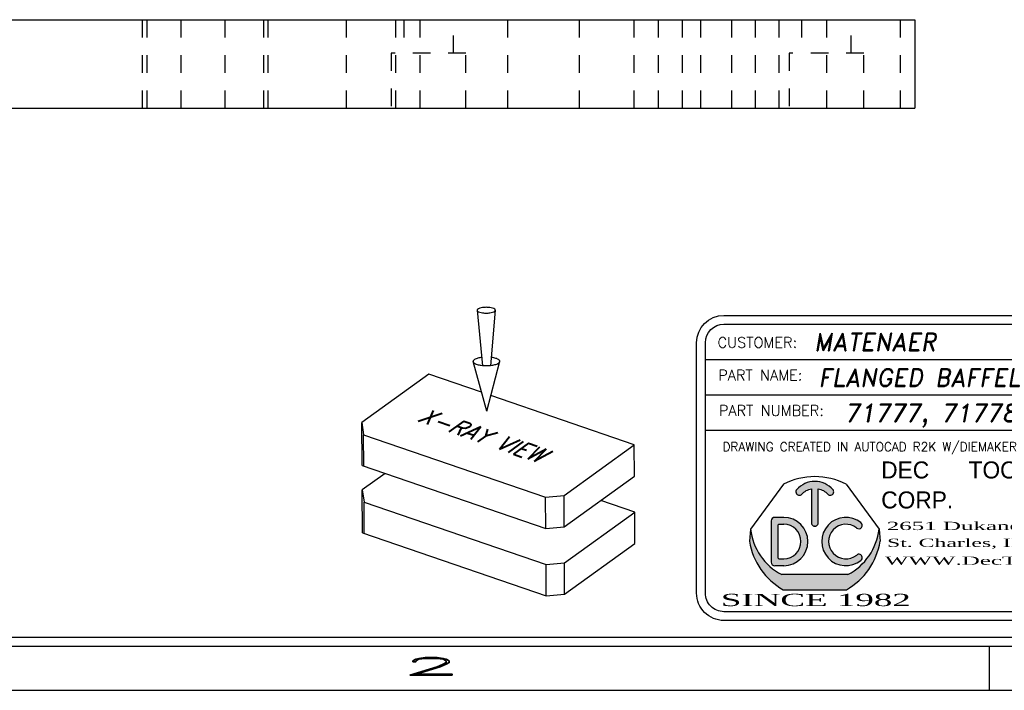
# Model space of a CAD drawing. Header units: inches. Extents: x 220 to 877, y 4 to 174.
# Tile 284 of 656: x 399.37 to 404.94, y 87.75 to 91.55. Entities that reach past the tile are written whole.
import ezdxf
from ezdxf.enums import TextEntityAlignment as Align

# ---------------------------------------------------------------- set-up
doc = ezdxf.new("R2010")
doc.units = ezdxf.units.IN
doc.header["$LTSCALE"] = 0.5
doc.header["$MEASUREMENT"] = 0
doc.linetypes.add('HIDDEN', pattern=[0.22499999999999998, 0.15, -0.075])
for name, color, linetype in [('BORDER', 7, 'Continuous'), ('DSS-M-S', 53, 'Continuous'), ('DST-M-S', 53, 'Continuous'), ('SID-M-D', 42, 'Continuous'), ('SID-M-H', 4, 'HIDDEN'), ('SID-M-S', 105, 'Continuous')]:
    doc.layers.add(name, color=color, linetype=linetype)
doc.styles.add('DARREN', font='dutchi.ttf')
doc.styles.add('PTI', font='romand.shx', dxfattribs={"oblique": 10})
doc.styles.add('R', font='ROMAND.SHX')
doc.styles.add('ROMANS', font='ROMANS.shx', dxfattribs={"height": 0.125})
doc.styles.add('S', font='romans.shx')
doc.styles.add('TITTLE', font='vinet.ttf')

# ---------------------------------------------------------------- blocks, each defined once
blk = doc.blocks.new('*U9')
at = {"layer": 'SID-M-S'}
for p, q in [((-34.00000000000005, -0.2500000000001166), (-1.13242748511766e-14, -0.2499999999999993)), ((-34.00000000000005, -0.3000000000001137), (-1.13242748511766e-14, -0.3)), ((-4.999999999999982, -0.300000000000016), (-4.999999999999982, -0.5500000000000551)), ((-34.00000000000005, -0.550000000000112), (2.886579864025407e-15, -0.55))]:
    blk.add_line(p, q, dxfattribs=at)
at = {"layer": 'SID-M-D', "style": 'R', "width": 4}
blk.add_text('2', height=0.09999999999, dxfattribs=at).set_placement((-8.327455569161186, -0.4642842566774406))
blk = doc.blocks.new('JM_TITTLE_BOX_SID')
at = {"layer": 'SID-M-S'}
h = blk.add_hatch(color=5, dxfattribs=at)
edge = h.paths.add_edge_path()
edge.add_arc((-5.986244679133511, 0.4950859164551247), 0.09767006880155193, 101.536958, 138.1897)
edge.add_arc((-6.073603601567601, 0.5732219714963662), 0.01953401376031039, 138.1897, 318.1897, ccw=False)
edge.add_arc((-5.986244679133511, 0.4950859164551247), 0.1367380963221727, 41.810299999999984, 138.1897, ccw=False)
edge.add_arc((-5.898875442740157, 0.5732104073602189), 0.01953401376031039, -138.1439400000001, 41.85608500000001, ccw=False)
edge.add_arc((-5.986244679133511, 0.4950859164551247), 0.09767006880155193, 41.791991, 78.46304)
edge.add_line((-5.966710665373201, 0.5907825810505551), (-5.966710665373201, 0.3974164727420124))
edge.add_arc((-5.986244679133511, 0.3974139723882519), 0.01953401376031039, -180.0073369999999, 0.0073369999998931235, ccw=False)
edge.add_line((-6.005778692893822, 0.3974164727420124), (-6.005778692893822, 0.5907825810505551))
h = blk.add_hatch(color=5, dxfattribs=at)
h.paths.add_polyline_path([(-6.162050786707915, 0.4286702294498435), (-6.212839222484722, 0.4286702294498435, 0.4142135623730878), (-6.232373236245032, 0.4091362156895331), (-6.232373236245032, 0.1747280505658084, 0.4142135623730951), (-6.212839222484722, 0.155194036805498), (-6.162050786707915, 0.155194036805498, 1)])
h.paths.add_polyline_path([(-6.162050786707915, 0.1942620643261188), (-6.190179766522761, 0.1942620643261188, -0.4142135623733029), (-6.193305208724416, 0.1973875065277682), (-6.193305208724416, 0.3864767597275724, -0.4142135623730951), (-6.190179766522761, 0.3896022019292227), (-6.162050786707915, 0.3896022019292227, -1)], flags=16)
for color, points in [(5, [(-5.725074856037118, 0.3987513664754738, 2.079481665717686), (-5.725054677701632, 0.1851290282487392, 0.9974867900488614), (-5.749474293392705, 0.2156248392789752, -2.078486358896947), (-5.749497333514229, 0.3682578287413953, 0.9974776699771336)]), (44, [(-5.616542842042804, 0.293125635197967), (-5.622835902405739, 0.3623491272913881), (-5.622835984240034, 0.3623492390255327, -0.2467035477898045), (-5.799307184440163, 0.1044056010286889), (-6.173182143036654, 0.1044056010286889, -0.2467035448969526), (-6.349653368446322, 0.3623492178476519), (-6.349653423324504, 0.3623491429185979), (-6.355946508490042, 0.2931255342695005, 0.2250527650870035), (-6.164615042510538, 0.01845576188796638), (-5.807874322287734, 0.01845577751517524, 0.2250528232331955)])]:
    blk.add_hatch(color=color, dxfattribs=at).paths.add_polyline_path(points)
for p, q in [((-3.421997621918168, 1.32165344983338), (-3.421997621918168, 1.52165144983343)), ((-6.604933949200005, 1.32165344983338), (0.1049989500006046, 1.32165344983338)), ((-1.409017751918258, 0.9216574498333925), (-1.409017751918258, 1.32165344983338)), ((-6.604933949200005, 1.121655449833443), (0.1049989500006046, 1.121655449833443)), ((-3.766880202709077, 0.9216574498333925), (-3.766880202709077, 1.121655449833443)), ((-2.922002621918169, 0.6716599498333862), (-2.922002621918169, 1.121655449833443)), ((-6.604933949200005, 0.9216574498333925), (0.1049989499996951, 0.9216574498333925)), ((-4.43498749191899, -0.1049989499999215), (-4.43498749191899, 0.9216574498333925)), ((-2.922002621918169, 0.6716599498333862), (-2.922002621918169, 0.9216574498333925)), ((-1.409017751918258, 0.6716599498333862), (-1.409017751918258, 0.9216574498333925)), ((-4.43498749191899, 0.6716599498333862), (0.1049989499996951, 0.6716599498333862)), ((-6.232373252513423, 0.4091362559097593), (-6.232373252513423, 0.1747280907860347)), ((-6.162050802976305, 0.4286702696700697), (-6.212839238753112, 0.4286702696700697)), ((-6.349653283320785, 0.3623490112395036), (-6.355946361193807, 0.2931254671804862)), ((-6.193305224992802, 0.1973875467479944), (-6.193305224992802, 0.3864767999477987)), ((-6.190179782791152, 0.3896022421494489), (-6.162050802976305, 0.3896022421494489)), ((-5.622835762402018, 0.3623490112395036), (-5.616542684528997, 0.2931254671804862)), ((-6.190179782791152, 0.1942621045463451), (-6.162050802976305, 0.1942621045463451)), ((-6.162050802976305, 0.1551940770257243), (-6.212839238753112, 0.1551940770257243)), ((-5.799306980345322, 0.1044056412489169), (-6.17318206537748, 0.1044056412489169))]:
    blk.add_line(p, q, dxfattribs=at)
at = {"layer": 'SID-M-S', "color": 44}
for p, q in [((-6.163350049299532, 0.6167221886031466), (-6.349653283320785, 0.3623490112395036)), ((-5.809139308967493, 0.6167221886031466), (-5.622835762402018, 0.3623490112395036))]:
    blk.add_line(p, q, dxfattribs=at)
at = {"layer": 'SID-M-S', "linetype": 'Continuous'}
blk.add_line((-6.164614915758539, 0.01845566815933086), (-5.807874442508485, 0.01845566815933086), dxfattribs=at)
at = {"layer": 'SID-M-S'}
for points in [[(1.261213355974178e-13, -0.1549984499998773), (-6.499934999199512, -0.1549984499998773, -0.414213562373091), (-6.654933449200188, 1.163513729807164e-13), (-6.654933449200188, 1.416652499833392, -0.4142135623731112), (-6.499934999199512, 1.571650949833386), (1.261213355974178e-13, 1.571650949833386, -0.4142135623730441), (0.1549984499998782, 1.416652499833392), (0.1549984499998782, 1.163513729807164e-13, -0.4142135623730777)], [(1.261213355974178e-13, -0.1049989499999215), (-6.499934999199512, -0.1049989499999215, -0.4142135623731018), (-6.604933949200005, 1.163513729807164e-13), (-6.604933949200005, 1.416652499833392, -0.4142135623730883), (-6.499934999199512, 1.52165144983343), (1.261213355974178e-13, 1.52165144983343, -0.414213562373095), (0.1049989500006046, 1.416652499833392), (0.1049989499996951, 1.163513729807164e-13, -0.414213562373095)]]:
    blk.add_lwpolyline(points, format="xyb", close=True, dxfattribs=at)
for points in [[(-5.913425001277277, 0.5601760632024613, 1), (-5.884326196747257, 0.5862444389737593, 0.4472140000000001), (-6.088163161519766, 0.5862444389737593)], [(-6.059043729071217, 0.5601991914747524, -0.161305), (-6.005778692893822, 0.5907825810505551), (-6.005778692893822, 0.3974164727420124, 1.000128), (-5.966710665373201, 0.3974164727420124), (-5.966710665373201, 0.5907825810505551, -0.161387), (-5.913425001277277, 0.5601760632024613)]]:
    blk.add_lwpolyline(points, format="xyb", dxfattribs=at)
at = {"layer": 'SID-M-S', "color": 44}
blk.add_arc((-5.986244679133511, 0.2684913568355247), 0.3906802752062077, 63.04274999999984, 116.9573, dxfattribs=at)
at = {"layer": 'SID-M-S'}
for centre, radius, start, end in [((-6.073603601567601, 0.5732219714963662), 0.01953401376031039, 138.1896999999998, 318.1897), ((-6.212839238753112, 0.4091362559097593), 0.01953401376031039, 90.00001999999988, 180), ((-6.162050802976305, 0.291932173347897), 0.1367380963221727, 270, 90), ((-5.810438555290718, 0.291932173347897), 0.1367380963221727, 51.37019699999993, 308.6138100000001), ((-5.737324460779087, 0.3835354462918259), 0.01953401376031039, 231.3559519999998, 51.16382900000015), ((-6.015936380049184, 0.4013226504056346), 0.3359850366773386, 186.6612, 242.0944999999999), ((-6.190179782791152, 0.3864767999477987), 0.003125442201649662, 90, 180), ((-6.162050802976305, 0.291932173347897), 0.09767006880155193, 270, 90), ((-5.810438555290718, 0.291932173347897), 0.09767006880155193, 51.39486399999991, 308.5955999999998), ((-5.95655297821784, 0.4013226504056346), 0.3359850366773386, 297.9055, 353.3388), ((-5.970617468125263, 0.3575664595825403), 0.3906802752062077, 189.494, 240.2271), ((-6.00187189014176, 0.3575664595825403), 0.3906802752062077, 299.7728999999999, 350.506), ((-6.212839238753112, 0.1747280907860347), 0.01953401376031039, 180, 270), ((-6.190179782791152, 0.1973875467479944), 0.003125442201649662, 180, 270), ((-5.737302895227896, 0.2003460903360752), 0.01953401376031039, 308.387747, 128.676102)]:
    blk.add_arc(centre, radius, start, end, dxfattribs=at)
blk.add_point((-5.986244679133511, 0.3778818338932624), dxfattribs=at)
at = {"layer": 'SID-M-D'}
for s, height, style, p in [('CUSTOMER:', 0.0599994, 'ROMANS', (-6.536056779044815, 1.387915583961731)), ('THIS SHEET CONTAINS:', 0.0599994, 'ROMANS', (-3.346844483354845, 1.398983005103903)), ('PART NAME:', 0.0599994, 'ROMANS', (-6.532393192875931, 1.203028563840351)), ('DATE:', 0.0599994, 'ROMANS', (-1.336888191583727, 1.184117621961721)), ('PART NUMBER:', 0.0599994, 'ROMANS', (-6.528821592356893, 1.003030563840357)), ('REV:', 0.0599994, 'ROMANS', (-3.690767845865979, 1.003030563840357)), ('SCALE:', 0.0599994, 'ROMANS', (-2.862737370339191, 0.9841196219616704)), ('DWG NO', 0.0599994, 'ROMANS', (-1.336888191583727, 0.9841196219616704)), ('OF', 0.0599994, 'ROMANS', (-0.6304765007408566, 0.9841196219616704)), ('DRAWING CREATED IN AUTOCAD R2K W/DIEMAKER', 0.04999949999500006, 'R', (-6.508079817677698, 0.8033374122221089)), ('WTD JOB #', 0.0599994, 'ROMANS', (-4.381535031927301, 0.7766631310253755)), ('TOOL #', 0.0599994, 'ROMANS', (-2.868550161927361, 0.7766631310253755)), ('JOB #', 0.0599994, 'ROMANS', (-1.35556529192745, 0.7766631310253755)), ('BUILT BY:', 0.0599994, 'ROMANS', (-4.363988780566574, 0.5573605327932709))]:
    blk.add_text(s, height=height, dxfattribs=dict(at, style=style)).set_placement(p)
at = {"layer": 'SID-M-D', "style": 'PTI', "oblique": 10}
for tag, p in [('CUSTOMER', (-5.990553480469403, 1.371591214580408)), ('DIEDATAINFO', (-2.18746001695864, 1.371591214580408)), ('PARTDESCRIPTION', (-5.966376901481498, 1.169693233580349)), ('00-00-00', (-1.009105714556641, 1.167793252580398)), ('PARTNUMBER', (-5.81595049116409, 0.9696952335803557)), ('REV', (-3.360356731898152, 0.9696952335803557)), ('SCALE', (-2.520436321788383, 0.9677952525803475)), ('SH', (-0.8571950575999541, 0.9677952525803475)), ('SHX', (-0.4057438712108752, 0.9677952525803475)), ('WTD', (-3.839149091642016, 0.7480887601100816)), ('TOOL', (-2.472915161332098, 0.7480887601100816)), ('JOB', (-0.9225366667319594, 0.7480887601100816))]:
    blk.add_attdef(tag, p, '', height=0.09999900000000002, dxfattribs=at)
blk.add_attdef('BUILT', text='', height=0.2499630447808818, dxfattribs=at).set_placement((-2.336101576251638, 0.2076912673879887), align=Align.CENTER)
at = {"layer": 'SID-M-S', "color": 44, "style": 'TITTLE'}
for s, p in [('DEC', (-5.610695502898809, 0.6488078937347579)), ('TOOL', (-5.116590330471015, 0.6488078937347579)), ('CORP.', (-5.610695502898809, 0.4791041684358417))]:
    blk.add_text(s, height=0.09613037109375, dxfattribs=at).set_placement(p)
at = {"layer": 'SID-M-S', "color": 44, "style": 'DARREN'}
for s, height, width, p in [('2651 Dukane Drive', 0.04671936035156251, 2, (-5.579307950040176, 0.356817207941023)), ('St. Charles, IL. 60174', 0.04671936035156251, 1.9, (-5.577648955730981, 0.2612505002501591)), ('WWW.DecTool.Com', 0.04671936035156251, 2, (-5.590066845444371, 0.1603595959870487)), ('SINCE 1982', 0.06921386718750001, 2, (-6.517871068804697, -0.07335393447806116))]:
    blk.add_text(s, height=height, dxfattribs=dict(at, width=width)).set_placement(p)
blk = doc.blocks.new('DMBLK003')
at = {"layer": 'DSS-M-S', "color": 7}
for p, q in [((-2.257677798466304, 3.372395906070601), (-2.197527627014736, 2.743365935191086)), ((-2.052454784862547, 3.373592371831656), (-2.105266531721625, 2.743903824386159)), ((-2.148400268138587, 2.229608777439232), (-2.302836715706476, 2.792818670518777)), ((-2.148400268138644, 2.229608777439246), (-2.000541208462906, 2.794581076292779)), ((-2.803260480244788, 2.648749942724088), (-3.561599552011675, 2.100536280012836)), ((-2.207174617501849, 2.443951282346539), (-2.803260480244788, 2.648749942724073)), ((-0.4799575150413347, 1.850527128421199), (-2.101781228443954, 2.407741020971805)), ((-3.558772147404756, 1.615567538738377), (-3.561599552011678, 2.100536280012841)), ((-3.561599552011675, 2.100536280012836), (-3.541300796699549, 1.963918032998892)), ((-3.541300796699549, 1.963918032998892), (-1.482980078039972, 1.256735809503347)), ((-3.539230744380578, 1.608853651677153), (-3.541300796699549, 1.963918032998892)), ((-1.274181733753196, 1.276371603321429), (-0.4799575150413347, 1.850527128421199)), ((-0.4778874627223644, 1.495462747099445), (-0.4799575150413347, 1.850527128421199)), ((-3.558772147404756, 1.615567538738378), (-1.480910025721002, 0.9016714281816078)), ((-3.297832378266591, 1.525915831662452), (-3.557156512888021, 1.338446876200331)), ((-1.272111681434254, 0.9213072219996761), (-0.4778874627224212, 1.495462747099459)), ((-3.554329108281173, 0.8534781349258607), (-3.557156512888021, 1.338446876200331)), ((-3.557156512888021, 1.338446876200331), (-3.536857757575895, 1.20182862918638)), ((-1.482980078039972, 1.256735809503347), (-1.274181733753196, 1.276371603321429)), ((-1.48091002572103, 0.9016714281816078), (-1.482980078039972, 1.256735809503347)), ((-1.272111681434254, 0.9213072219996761), (-1.274181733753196, 1.276371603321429)), ((-3.536857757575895, 1.20182862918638), (-1.478537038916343, 0.4946464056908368)), ((-3.534787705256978, 0.8467642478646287), (-3.536857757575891, 1.201828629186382)), ((-0.4755144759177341, 1.088437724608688), (-0.8587735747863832, 1.220114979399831)), ((-1.269738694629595, 0.5142821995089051), (-0.4755144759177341, 1.088437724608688)), ((-0.4734444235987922, 0.7333733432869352), (-0.4755144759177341, 1.088437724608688)), ((-1.48091002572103, 0.9016714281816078), (-1.272111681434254, 0.9213072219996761)), ((-3.554329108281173, 0.8534781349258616), (-1.476466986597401, 0.1395820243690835)), ((-1.267668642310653, 0.1592178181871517), (-0.4734444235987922, 0.7333733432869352)), ((-1.478537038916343, 0.4946464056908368), (-1.269738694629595, 0.5142821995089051)), ((-1.476466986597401, 0.1395820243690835), (-1.478537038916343, 0.4946464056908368)), ((-1.267668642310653, 0.1592178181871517), (-1.269738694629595, 0.5142821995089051)), ((-1.476466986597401, 0.1395820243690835), (-1.267668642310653, 0.1592178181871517))]:
    blk.add_line(p, q, dxfattribs=at)
blk.add_lwpolyline([(-2.257677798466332, 3.372395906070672, 0.233276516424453), (-2.252722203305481, 3.362498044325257, 0.08686546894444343), (-2.227461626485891, 3.349508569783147, 0.04420464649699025), (-2.196912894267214, 3.342891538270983, 0.03270883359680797), (-2.154782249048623, 3.340379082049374, 0.03270883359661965), (-2.112683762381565, 3.343382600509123, 0.04420464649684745), (-2.082214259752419, 3.350355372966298, 0.08686546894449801), (-2.057106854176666, 3.363638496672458, 0.2332765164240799), (-2.052267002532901, 3.37359346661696, 0.2332765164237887), (-2.057222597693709, 3.383491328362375, 0.0868654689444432), (-2.082483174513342, 3.396480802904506, 0.04420464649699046), (-2.113031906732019, 3.403097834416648, 0.03270883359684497), (-2.15516255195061, 3.405610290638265, 0.03270883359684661), (-2.19726103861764, 3.402606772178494, 0.04420464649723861), (-2.227730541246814, 3.395633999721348, 0.08686546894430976), (-2.252837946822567, 3.382350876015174, 0.2332765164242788)], format="xyb", close=True, dxfattribs=at)
for points in [[(-2.206598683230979, 2.838227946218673, 0.003885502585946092), (-2.213923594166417, 2.837278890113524, 0.04420464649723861), (-2.258764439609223, 2.827017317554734, 0.08686546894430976), (-2.295714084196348, 2.807469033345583, 0.2332765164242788), (-2.302836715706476, 2.79281867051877, 0.233276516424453)], [(-2.302836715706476, 2.79281867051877, 0.233276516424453), (-2.295543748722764, 2.778252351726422, 0.08686546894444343), (-2.258368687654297, 2.759136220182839, 0.04420464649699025), (-2.213411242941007, 2.749398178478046, 0.03270883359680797), (-2.151409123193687, 2.745700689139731, 0.03270883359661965), (-2.089454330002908, 2.750120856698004, 0.04420464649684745), (-2.044613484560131, 2.760382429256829, 0.08686546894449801), (-2.00766383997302, 2.77993071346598, 0.2332765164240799), (-2.000541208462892, 2.794581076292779, 0.2332765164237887), (-2.00783417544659, 2.809147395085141, 0.0868654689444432), (-2.045009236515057, 2.828263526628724, 0.04420464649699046), (-2.089966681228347, 2.838001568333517, 0.003885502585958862), (-2.097302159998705, 2.838865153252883, 0.03270883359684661)]]:
    blk.add_lwpolyline(points, format="xyb", dxfattribs=at)
at = {"layer": 'BORDER', "color": 2, "extrusion": (-0.005048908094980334, 0.8660106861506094, 0.4999999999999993), "style": 'S', "width": 0.7}
blk.add_text('X-RAY VIEW', height=0.3, rotation=145.0000000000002, dxfattribs=at).set_placement((2.935829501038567, -0.2807326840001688, 2.307999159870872))

msp = doc.modelspace()

# ---------------------------------------------------------------- linework, layer by layer
at = {"layer": 'SID-M-H'}
for p, q in [((400.0624007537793, 91.54622326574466), (400.0624007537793, 91.04622326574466)), ((400.0874007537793, 91.54622326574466), (400.0874007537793, 91.04622326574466)), ((400.2811507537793, 91.54622326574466), (400.2811507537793, 91.04622326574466)), ((400.5311507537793, 91.04622326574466), (400.5311507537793, 91.54622326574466)), ((400.7499007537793, 91.04622326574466), (400.7499007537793, 91.54622326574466)), ((400.7749007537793, 91.04622326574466), (400.7749007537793, 91.54622326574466)), ((401.2155257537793, 91.54622326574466), (401.2155257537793, 91.04622326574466)), ((401.4967757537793, 91.04622326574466), (401.4967757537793, 91.54622326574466)), ((401.5406507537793, 91.54622326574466), (401.5406507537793, 91.35622326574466)), ((401.6311507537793, 91.54622326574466), (401.6311507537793, 91.04622326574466)), ((401.8216507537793, 91.35622326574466), (401.8216507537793, 91.54622326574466)), ((402.1281507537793, 91.54622326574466), (402.1281507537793, 91.04622326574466)), ((402.5341507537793, 91.04622326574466), (402.5341507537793, 91.54622326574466)), ((402.8411507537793, 91.54622326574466), (402.8411507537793, 91.04622326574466)), ((402.9811507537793, 91.04622326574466), (402.9811507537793, 91.54622326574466)), ((403.1155257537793, 91.54622326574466), (403.1155257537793, 91.04622326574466)), ((403.2211507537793, 91.04622326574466), (403.2211507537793, 91.54622326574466)), ((403.3967757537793, 91.04622326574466), (403.3967757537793, 91.54622326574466)), ((403.5281507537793, 91.54622326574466), (403.5281507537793, 91.04622326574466)), ((403.6624007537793, 91.54622326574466), (403.6624007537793, 91.04622326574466)), ((403.7906507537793, 91.54622326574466), (403.7906507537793, 91.35622326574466)), ((403.9341507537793, 91.04622326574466), (403.9341507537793, 91.54622326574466)), ((404.0716507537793, 91.35622326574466), (404.0716507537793, 91.54622326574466)), ((404.3499007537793, 91.04622326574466), (404.3499007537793, 91.54622326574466)), ((401.8921507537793, 91.35622326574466), (401.4701507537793, 91.35622326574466)), ((401.4701507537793, 91.35622326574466), (401.4701507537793, 91.04622326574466)), ((401.8921507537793, 91.04622326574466), (401.8921507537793, 91.35622326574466)), ((404.1421507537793, 91.35622326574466), (403.7201507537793, 91.35622326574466)), ((403.7201507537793, 91.35622326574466), (403.7201507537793, 91.04622326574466)), ((404.1421507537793, 91.04622326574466), (404.1421507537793, 91.35622326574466))]:
    msp.add_line(p, q, dxfattribs=at)
at = {"layer": 'SID-M-S'}
for p, q in [((387.6311507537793, 91.54622326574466), (404.4311507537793, 91.54622326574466)), ((404.4311507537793, 91.54622326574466), (404.4311507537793, 91.04622326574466)), ((387.6311507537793, 91.04622326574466), (404.4311507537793, 91.04622326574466))]:
    msp.add_line(p, q, dxfattribs=at)

# ---------------------------------------------------------------- block references
at = {"layer": 'DST-M-S', "xscale": 0.5, "yscale": 0.5, "zscale": 0.5}
msp.add_blockref('DMBLK003', (403.0847064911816, 88.21589865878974), dxfattribs=at)
at = {"layer": 'SID-M-D'}
msp.add_blockref('*U9', (409.8517118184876, 88.30166505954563), dxfattribs=at)
at = {"layer": 'SID-M-S'}
msp.add_blockref('JM_TITTLE_BOX_SID', (409.8517118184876, 88.30166505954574), dxfattribs=at).add_auto_attribs({'CUSTOMER': 'MATENAER', 'PARTDESCRIPTION': 'FLANGED BAFFEL', '00-00-00': '5-27-25', 'PARTNUMBER': '71777, 71778, 71445', 'SCALE': '1:1', 'TOOL': 'P227S', 'JOB': '23990', 'DIEDATAINFO': 'SIDE ELEVATION VIEW'})

doc.saveas('drawing.dxf')
